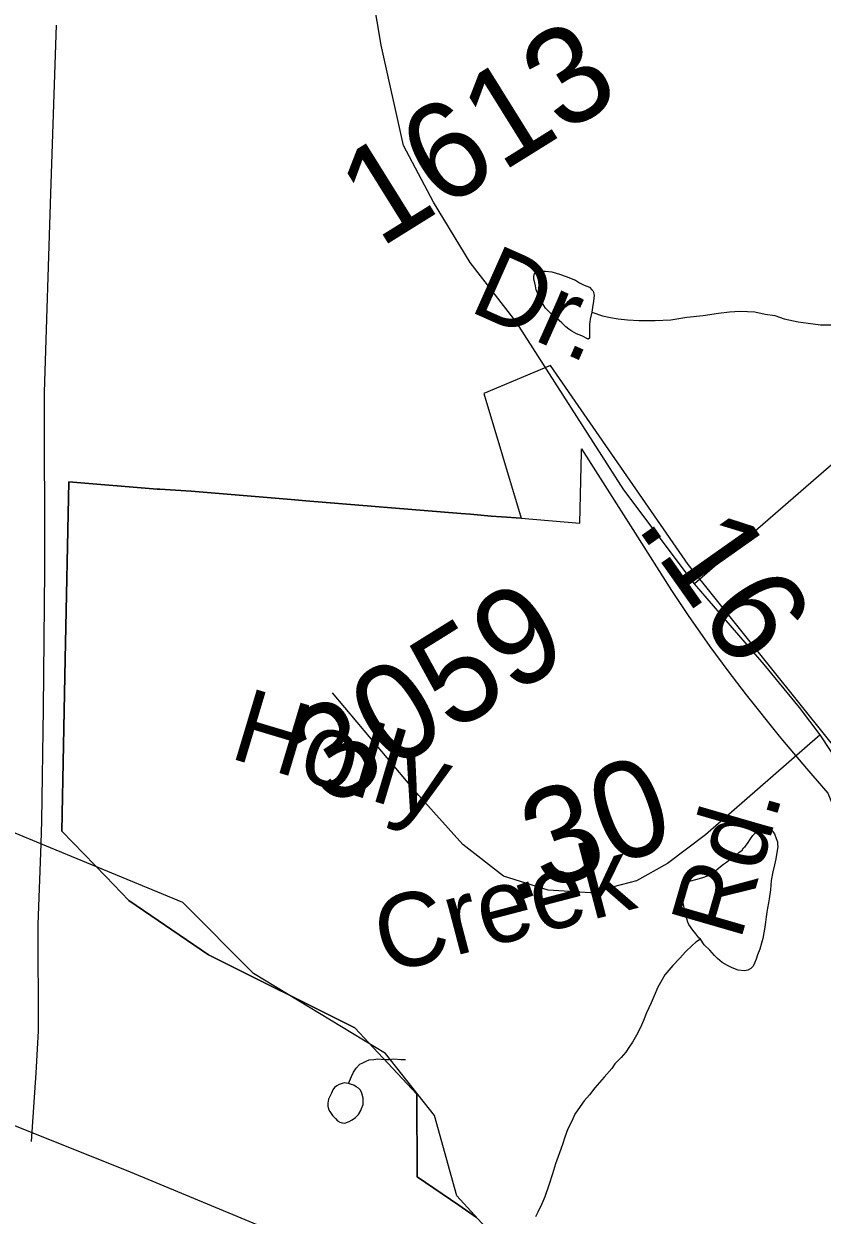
# Model space of a CAD drawing. Extents: x 2001466 to 31450019, y -30647475 to 847247.
# Drawn here: x 2042605 to 2044671, y 754086 to 757169 of the extents above; entities that cross this region are included whole.
import ezdxf

# ---------------------------------------------------------------- set-up
doc = ezdxf.new("R2010")
doc.units = 0
for name, color, linetype in [('Exist Boundary Political City Limit New', 7, 'Continuous'), ('Exist Hydrographic Misc Water Feature', 7, 'Continuous'), ('Exist Road Non-System Type 51', 7, 'Continuous'), ('Exist Road Secondary Mileage Hundredths English Label', 7, 'Continuous'), ('Exist Road Secondary Type 51 Attributed', 7, 'Continuous'), ('Exist Road Secondary Type 51 Label', 7, 'Continuous'), ('Exist Road Secondary Type 51 Number Label', 7, 'Continuous'), ('Map Preparation Boundary City Limit Buffer Line', 7, 'Continuous')]:
    doc.layers.add(name, color=color, linetype=linetype)

msp = doc.modelspace()

# ---------------------------------------------------------------- linework, layer by layer
at = {"layer": 'Exist Boundary Political City Limit New'}
for points in [[(2044857, 755041.5), (2044756.9, 755230.2), (2044324.1, 755770.1), (2043967.9, 756285.4), (2043795.1, 756212.4), (2043892.2, 755889.6)], [(2043892.2, 755889.6), (2043840.5, 755893.4), (2043814.2, 755895.3), (2043760.9, 755900.1), (2043735.9, 755902.3), (2043334.1, 755935.1), (2043296.8, 755938.1), (2043037.5, 755959.4), (2042956.5, 755964.6), (2042950.1, 755965), (2042720.9, 755983.5), (2042711.8, 755525.3), (2042703.1, 755079.9), (2042816.4, 754962.2), (2042876.2, 754900.1), (2043082.6, 754759.5), (2043460.9, 754571.1), (2043496.6, 754532.8), (2043622, 754398.9), (2043622.9, 754185.6), (2043730.2, 754112), (2043776.5, 754080.2)]]:
    msp.add_lwpolyline(points, dxfattribs=at)
at = {"layer": 'Exist Hydrographic Misc Water Feature'}
msp.add_line((2042782.3, 754992.1), (2042648.5, 755047.4), dxfattribs=at)
for points in [[(2042648.5, 755047.4), (2042582.2, 755074.8), (2042273.2, 755415.8), (2042073.1, 755551.2), (2041898.2, 755768), (2041722, 756191.6), (2041721.2, 756434.4), (2041755.1, 756509.2), (2041721.2, 756883.9), (2041812.1, 757049.4), (2041954.1, 757173.3)], [(2044074.6, 756423.2), (2044070.7, 756405.1), (2044068.9, 756391.3), (2044068.7, 756377.5), (2044069.1, 756369.3), (2044069.1, 756359.2), (2044068.9, 756355.5), (2044065.2, 756353.3), (2044049, 756361.4), (2044034.6, 756367.2), (2044022.9, 756373.5), (2044014.9, 756379.1), (2044007.1, 756385.2), (2043996.9, 756395.3), (2043983.2, 756407.1), (2043972.9, 756415.1), (2043966.8, 756420.9), (2043954.9, 756433.3), (2043946.5, 756447.1), (2043940.5, 756454.9), (2043936.6, 756467.3), (2043930.9, 756481.1), (2043928.8, 756491.2), (2043926.8, 756499.2), (2043924.9, 756508.8), (2043924.7, 756515), (2043926.4, 756523.2), (2043932.5, 756527.1), (2043940.5, 756529.2), (2043954.7, 756529.1), (2043970.9, 756527), (2043990.7, 756521.2), (2044008.4, 756515.2), (2044032.8, 756505.5), (2044042.6, 756499.1), (2044054.9, 756493.2), (2044068.9, 756487.4), (2044075, 756481.2), (2044078.5, 756477.4), (2044080.8, 756467.3), (2044078.9, 756451.4), (2044076.7, 756435.5), (2044074.6, 756423.2)], [(2044074.6, 756423.2), (2044102.7, 756413.3), (2044123, 756409.4), (2044143.1, 756405.5), (2044167.1, 756403.5), (2044196.8, 756401.5), (2044219, 756401.7), (2044238.9, 756401.6), (2044278.8, 756403.6), (2044320.7, 756409.8), (2044362.5, 756414), (2044402.7, 756420.1), (2044431, 756423.9), (2044458.5, 756425.9), (2044496.8, 756424.1), (2044523.1, 756418.1), (2044548.7, 756414.2), (2044572.5, 756406.1), (2044608.6, 756398.2), (2044634.6, 756394.2), (2044666.8, 756390.6), (2044704.5, 756390.5)], [(2044355.7, 754800.1), (2044351.8, 754803.9), (2044343.6, 754814.1), (2044335.8, 754823.8), (2044326, 754837.9), (2044323.5, 754843.9), (2044317.6, 754861.9), (2044315.3, 754874), (2044309.4, 754902.1), (2044307.6, 754916.2), (2044305.7, 754927.8), (2044305.3, 754935.9), (2044307.8, 754940.1), (2044315.5, 754946.2), (2044327.6, 754950), (2044347.3, 754955.9), (2044361.7, 754959.9), (2044373.8, 754964.1), (2044385.5, 754970), (2044395.7, 754978.2), (2044407.6, 754988.2), (2044415.4, 754994.3), (2044423.6, 755000), (2044433.5, 755008.2), (2044445.3, 755016.1), (2044455.2, 755024.4), (2044463.4, 755030.4), (2044467.5, 755036.3), (2044471.4, 755040.2), (2044477.5, 755048.2), (2044485.5, 755060.4), (2044491.5, 755068.4), (2044497.2, 755074.4), (2044503.2, 755082.4), (2044511.4, 755088.5), (2044515.5, 755092.3), (2044519.2, 755094.2), (2044525.3, 755092.5), (2044529, 755092.3), (2044535.2, 755088.5), (2044541.5, 755080.3), (2044547.5, 755072.5), (2044551.4, 755060.5), (2044555, 755052.2), (2044555.5, 755046.5), (2044555.7, 755040.4), (2044555.5, 755034.3), (2044553.4, 755024.5), (2044551.2, 755008.6), (2044547.7, 754992.5), (2044543.4, 754974.5), (2044539.3, 754952.4), (2044537.4, 754928.3), (2044533.9, 754904.5), (2044531.7, 754894.3), (2044529.8, 754880.4), (2044527.8, 754870.2), (2044525.7, 754858.3), (2044523.9, 754844.4), (2044521.6, 754826.5), (2044519.6, 754816.3), (2044517.7, 754802.3), (2044514, 754790.3), (2044509.9, 754774.3), (2044503.8, 754760.2), (2044499.7, 754748.3), (2044496, 754738.3), (2044492.1, 754730.3), (2044485.9, 754724.4), (2044478.2, 754720.3), (2044470.2, 754718.3), (2044453.8, 754720.3), (2044438, 754726.4), (2044426.1, 754732.2), (2044412.1, 754740.1), (2044399.8, 754750), (2044391.8, 754758.2), (2044379.9, 754772.1), (2044365.8, 754786), (2044355.7, 754800.1)], [(2043838.6, 753945.4), (2043817.1, 754035.7), (2043725.2, 754136), (2043667.2, 754343.9), (2043541.1, 754504), (2043199.2, 754711.2), (2043016.1, 754895.4), (2042782.3, 754992.1)], [(2044355.7, 754800.1), (2044343.8, 754792.2), (2044334, 754784), (2044317.8, 754768.2), (2044302, 754749.9), (2044284, 754731.9), (2044273.9, 754720), (2044263.9, 754707.8), (2044256.1, 754693.9), (2044245.8, 754676), (2044236.2, 754654), (2044228, 754635.7), (2044216.1, 754610), (2044208.1, 754589.7), (2044200.5, 754571.8), (2044190.3, 754551.8), (2044180, 754533.9), (2044170.6, 754519.9), (2044162.6, 754507.7), (2044150.5, 754493.8), (2044134.5, 754477.5), (2044126.7, 754465.7), (2044106.4, 754443.6), (2044094.7, 754429.6), (2044082.6, 754415.6), (2044068.5, 754397.5), (2044054.9, 754381.7), (2044044.9, 754367.4), (2044030.9, 754347.6), (2044022.7, 754329.4), (2044012.7, 754309.4), (2044004.7, 754287.5), (2043998.7, 754269.3), (2043990.7, 754247.4), (2043981.1, 754219.2), (2043973.3, 754193.3), (2043963.3, 754163.6), (2043953.2, 754133.4), (2043945.4, 754115.5), (2043935, 754093.6), (2043929.2, 754081.5)], [(2043444.7, 754426.4), (2043452.9, 754444.6), (2043458.2, 754456.4), (2043464.6, 754466.4), (2043474.4, 754476.6), (2043482.2, 754480.3), (2043490.6, 754484.3), (2043498.4, 754488.4), (2043510.3, 754488.6), (2043520.4, 754490.3), (2043538.4, 754488.8), (2043550.3, 754488.6), (2043562.6, 754490.5), (2043580.4, 754488.5), (2043592.3, 754488.7)], [(2043444.7, 754426.4), (2043434.4, 754428.3), (2043428.7, 754426.4), (2043420.7, 754424.3), (2043414.3, 754420.4), (2043408.6, 754416.4), (2043404.7, 754410.6), (2043400.8, 754402.2), (2043393, 754386.4), (2043391, 754376.1), (2043391, 754368.4), (2043393, 754360.4), (2043396.7, 754354.6), (2043403.1, 754344.3), (2043411.1, 754336.2), (2043416.8, 754330.4), (2043422.5, 754326.3), (2043428.7, 754324.6), (2043435.1, 754324.4), (2043446.7, 754328.3), (2043454.5, 754332.4), (2043462.7, 754338.4), (2043470.5, 754346.6), (2043476.9, 754356.6), (2043478.7, 754362.4), (2043482.8, 754372.3), (2043483, 754380.4), (2043482.6, 754388.6), (2043480.6, 754398.7), (2043478.9, 754404.6), (2043474.8, 754410.5), (2043470.7, 754414.3), (2043464.8, 754418.5), (2043458.4, 754422.2), (2043452.5, 754424.4), (2043444.7, 754426.4)]]:
    msp.add_lwpolyline(points, dxfattribs=at)
at = {"layer": 'Exist Road Non-System Type 51'}
for points in [[(2042688.4, 757165.5), (2042673.8, 756729.9), (2042657.3, 756216.2), (2042657.9, 755756.2), (2042654.5, 755396.3), (2042650.6, 755106.3), (2042648.5, 755047.4)], [(2042648.5, 755047.4), (2042641.1, 754838.5), (2042641.5, 754562.5), (2042635.3, 754454.6), (2042623.6, 754276.8)]]:
    msp.add_lwpolyline(points, dxfattribs=at)
at = {"layer": 'Exist Road Secondary Type 51 Attributed'}
msp.add_line((2044819.4, 756136.6), (2044340.7, 755719.6), dxfattribs=at)
for points in [[(2044665.7, 755329.1), (2044612.6, 755399.9), (2044520.9, 755511), (2044340.7, 755719.6), (2044157.2, 755962.8), (2043878.8, 756398.4), (2043759.7, 756551.4), (2043664.8, 756707.6), (2043587.5, 756854.1), (2043529.6, 757114.2), (2043497.4, 757304.2), (2043439.5, 757484.6), (2043362.2, 757630.3), (2043225.5, 757862.2), (2043017.9, 758283.4), (2042939, 758487.9), (2042874.6, 758665.8)], [(2044665.7, 755329.1), (2044544.2, 755223.2), (2044368.8, 755070.2), (2044270.7, 754996.1), (2044190.2, 754951), (2044071.1, 754920.4), (2043961.7, 754926.9), (2043845.8, 754963.1), (2043741.2, 755045.2), (2043627, 755172.5), (2043403.3, 755438.2)], [(2045137.1, 753407), (2045130.8, 753479.1), (2045120.3, 753594.7), (2045074.5, 753876.5), (2045027, 754120.9), (2044973.9, 754438.9), (2044916.8, 754729.2), (2044878.2, 754912.8), (2044831.5, 755044.8), (2044767.1, 755174.5), (2044665.7, 755329.1)], [(2045137.1, 753407), (2044686.5, 753539.1), (2044361.5, 753648.2), (2044036.4, 753749.6), (2043730.6, 753856.7), (2043320.3, 754014.2), (2042870.5, 754201.8), (2042570.4, 754321.3), (2042107.7, 754499.3), (2041752.9, 754635.8), (2041497, 754735.6), (2041154.3, 754878.9), (2040933.8, 754952.6), (2040676.3, 755013.8), (2040422.1, 755063.7)]]:
    msp.add_lwpolyline(points, dxfattribs=at)
at = {"layer": 'Map Preparation Boundary City Limit Buffer Line'}
for points in [[(2044857, 755041.5), (2044756.9, 755230.2), (2044324.1, 755770.1), (2043967.9, 756285.4), (2043795.1, 756212.4), (2043892.2, 755889.6)], [(2043892.2, 755889.6), (2044043.9, 755876.8), (2044048, 756060.9), (2044048.1, 756068.9), (2044083.8, 756012.4), (2044186.5, 755851.4), (2044281.2, 755702.9), (2044324.4, 755637.8), (2044380.2, 755557.7), (2044426.4, 755494.7), (2044473.8, 755432.6), (2044559.5, 755326), (2044568.2, 755315.6), (2044630.4, 755242.3), (2044685.8, 755178.1), (2044740.4, 755043.9), (2044857, 755041.5)], [(2043892.2, 755889.6), (2043840.5, 755893.4), (2043814.2, 755895.3), (2043760.9, 755900.1), (2043735.9, 755902.3), (2043334.1, 755935.1), (2043296.8, 755938.1), (2043037.5, 755959.4), (2042956.5, 755964.6), (2042950.1, 755965), (2042720.9, 755983.5), (2042711.8, 755525.3), (2042703.1, 755079.9), (2042816.4, 754962.2), (2042876.2, 754900.1), (2043082.6, 754759.5), (2043460.9, 754571.1), (2043496.6, 754532.8), (2043622, 754398.9), (2043622.9, 754185.6), (2043730.2, 754112), (2043776.5, 754080.2)], [(2043776.5, 754080.2), (2043730.2, 754112), (2043622.9, 754185.6), (2043622, 754398.9), (2043496.6, 754532.8), (2043460.9, 754571.1), (2043082.6, 754759.5), (2042876.2, 754900.1), (2042816.4, 754962.2), (2042703.1, 755079.9), (2042711.8, 755525.3), (2042720.9, 755983.5), (2042950.1, 755965), (2042956.5, 755964.6), (2043037.5, 755959.4), (2043296.8, 755938.1), (2043334.1, 755935.1), (2043735.9, 755902.3), (2043760.9, 755900.1), (2043814.2, 755895.3), (2043840.5, 755893.4), (2043892.2, 755889.6)]]:
    msp.add_lwpolyline(points, dxfattribs=at)

# ---------------------------------------------------------------- texts
at = {"layer": 'Exist Road Secondary Mileage Hundredths English Label'}
for s, rotation, p in [('.16', 305.2119, (2044186.1, 755870.9)), ('.30', 19.9736, (2043864.7, 754892))]:
    msp.add_text(s, height=250, rotation=rotation, dxfattribs=at).set_placement(p)
at = {"layer": 'Exist Road Secondary Type 51 Label'}
for s, rotation, p in [('Dr.', 335.9942, (2043752.9, 756427.5)), ('Holly', 343.3236, (2043133, 755270.2)), ('Rd.', 73.8476, (2044458.8, 754793.1)), ('Creek', 14.6864, (2043540.8, 754710))]:
    msp.add_text(s, height=190, rotation=rotation, dxfattribs=at).set_placement(p)
at = {"layer": 'Exist Road Secondary Type 51 Number Label'}
for s, p in [('1613', (2043525.9, 756587.3)), ('3059', (2043396.5, 755135.8))]:
    msp.add_text(s, height=250, rotation=31.918, dxfattribs=at).set_placement(p)

doc.saveas('drawing.dxf')
